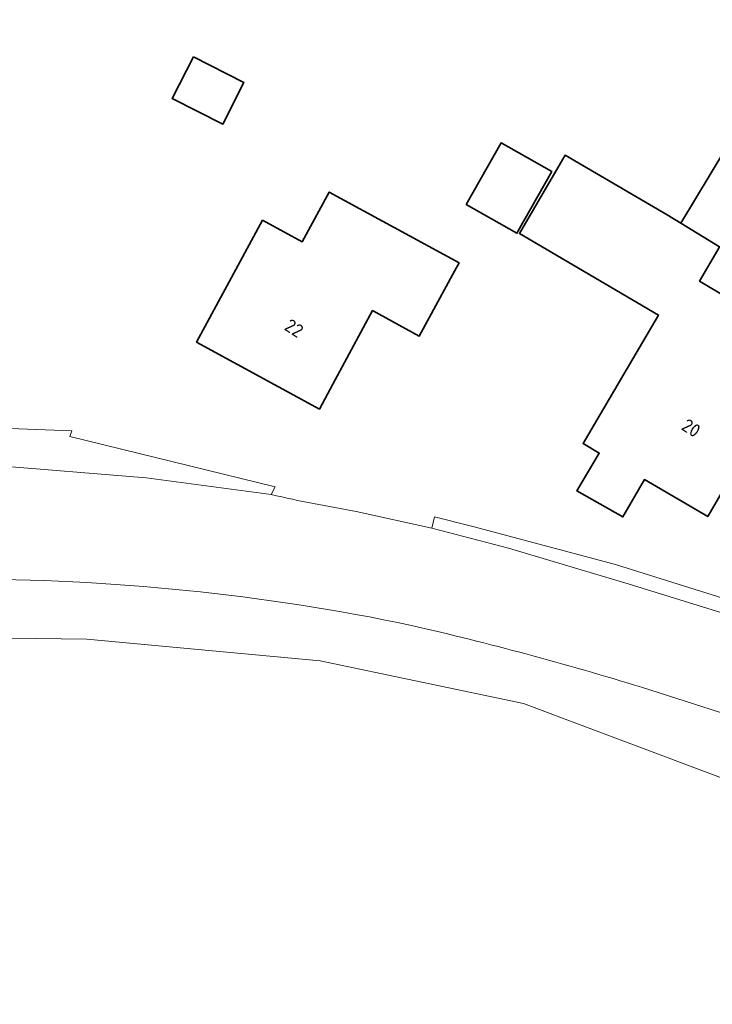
# Model space of a CAD drawing. Extents: x 184422 to 188298, y 343471 to 350189.
# Tile 348 of 513: x 186790 to 186837, y 348608 to 348675. Entities that reach past the tile are written whole.
import ezdxf
from ezdxf.enums import TextEntityAlignment as Align

# ---------------------------------------------------------------- set-up
doc = ezdxf.new("R2010")
doc.units = 0
for name, color, linetype, lineweight in [('B-WA-GR-BOUWLAND-GV', 252, 'Continuous', 13), ('B-WA-OG-TERREIN_ERF-GV', 252, 'Continuous', 18), ('B-WA-OG-WEG-GV', 252, 'Continuous', 18), ('B-WA-VH-VERHARDING_ASFALT-GV', 252, 'Continuous', 18), ('B-WA-VH-VERHARDING_STRAATBAKSTEEN-GV', 252, 'Continuous', 18), ('B-WE-OG-BEBOUWING-GV', 250, 'Continuous', 35), ('B-WE-OG-BEBOUWING-T18', 10, 'Continuous', 18)]:
    doc.layers.add(name, color=color, linetype=linetype, lineweight=lineweight)
doc.styles.add('NLCS-ISO-M500-T18', font='NLCS-ISO.ttf', dxfattribs={"height": 0.9})

msp = doc.modelspace()

# ---------------------------------------------------------------- linework, layer by layer
at = {"layer": 'B-WA-GR-BOUWLAND-GV', "flags": 128}
msp.add_lwpolyline([(186887.541, 348595.709), (186877.084, 348608.488), (186871.728, 348610.557), (186868.278, 348611.676), (186856.434, 348615.951), (186850.683, 348618.026), (186842.237, 348621.685), (186840.3, 348622.524), (186824.119, 348628.609), (186810.309, 348631.507), (186794.486, 348632.975), (186785.761, 348633.071), (186774.748, 348632.843), (186766.812, 348631.666), (186763.16, 348631.348), (186760.144, 348629.919), (186758.418, 348625.474), (186757.922, 348622.299), (186757.604, 348616.267), (186758.001, 348610.393), (186758.001, 348606.98)], dxfattribs=at)
msp.add_lwpolyline([(186887.541, 348595.709), (186877.084, 348608.488), (186871.728, 348610.557), (186868.278, 348611.676), (186856.434, 348615.951), (186850.683, 348618.026), (186842.237, 348621.685), (186840.3, 348622.524), (186824.119, 348628.609), (186810.309, 348631.507), (186794.486, 348632.975), (186785.761, 348633.071), (186774.748, 348632.843), (186766.812, 348631.666), (186763.16, 348631.348), (186760.144, 348629.919), (186758.418, 348625.474), (186757.922, 348622.299), (186757.604, 348616.267), (186758.001, 348610.393), (186758.001, 348606.98)], dxfattribs=at)
msp.add_lwpolyline([(186887.541, 348595.709), (186877.084, 348608.488), (186871.728, 348610.557), (186868.278, 348611.676), (186856.434, 348615.951), (186850.683, 348618.026), (186842.237, 348621.685), (186840.3, 348622.524), (186824.119, 348628.609), (186810.309, 348631.507), (186794.486, 348632.975), (186785.761, 348633.071), (186774.748, 348632.843), (186766.812, 348631.666), (186763.16, 348631.348), (186760.144, 348629.919), (186758.418, 348625.474), (186757.922, 348622.299), (186757.604, 348616.267), (186758.001, 348610.393), (186758.001, 348606.98)], dxfattribs=at)
at = {"layer": 'B-WA-OG-TERREIN_ERF-GV', "flags": 128}
for points in [[(186812.748, 348641.644), (186817.903, 348640.499), (186818.076, 348641.28), (186820.683, 348640.608), (186830.362, 348638.036), (186839.227, 348635.251), (186841.673, 348636.33), (186843.636, 348639.667), (186847.356, 348645.991), (186857.949, 348663.674), (186857.907, 348663.7), (186870.801, 348685.675), (186879.821, 348700.919), (186899.367, 348733.953)], [(186812.748, 348641.644), (186817.903, 348640.499), (186818.076, 348641.28), (186820.683, 348640.608), (186830.362, 348638.036), (186839.227, 348635.251), (186841.673, 348636.33), (186843.636, 348639.667), (186847.356, 348645.991), (186857.949, 348663.674), (186857.907, 348663.7), (186870.801, 348685.675), (186879.821, 348700.919), (186899.367, 348733.953)], [(186812.748, 348641.644), (186817.903, 348640.499), (186818.076, 348641.28), (186820.683, 348640.608), (186830.362, 348638.036), (186839.227, 348635.251), (186841.673, 348636.33), (186843.636, 348639.667), (186847.356, 348645.991), (186857.949, 348663.674), (186857.907, 348663.7), (186870.801, 348685.675), (186879.821, 348700.919), (186899.367, 348733.953)], [(186840.654, 348648.208), (186836.617, 348641.289), (186832.336, 348643.8), (186830.86, 348641.27), (186827.734, 348643.032), (186829.26, 348645.603), (186828.159, 348646.249), (186830.688, 348650.562), (186833.271, 348654.967), (186823.834, 348660.501), (186826.792, 348665.545), (186826.952, 348665.818), (186833.856, 348661.77), (186834.791, 348661.213), (186838.841, 348667.913)], [(186840.654, 348648.208), (186836.617, 348641.289), (186832.336, 348643.8), (186830.86, 348641.27), (186827.734, 348643.032), (186829.26, 348645.603), (186828.159, 348646.249), (186830.688, 348650.562), (186833.271, 348654.967), (186823.834, 348660.501), (186826.792, 348665.545), (186826.952, 348665.818), (186833.856, 348661.77), (186834.791, 348661.213), (186838.841, 348667.913)], [(186840.654, 348648.208), (186836.617, 348641.289), (186832.336, 348643.8), (186830.86, 348641.27), (186827.734, 348643.032), (186829.26, 348645.603), (186828.159, 348646.249), (186830.688, 348650.562), (186833.271, 348654.967), (186823.834, 348660.501), (186826.792, 348665.545), (186826.952, 348665.818), (186833.856, 348661.77), (186834.791, 348661.213), (186838.841, 348667.913)], [(186763.496, 348666.191), (186763.29, 348665.4), (186763.111, 348664.82), (186772.283, 348657.98), (186785.658, 348648.006), (186785.632, 348647.398), (186793.452, 348647.113), (186793.335, 348646.73), (186807.265, 348643.301), (186806.997, 348642.78)], [(186763.496, 348666.191), (186763.29, 348665.4), (186763.111, 348664.82), (186772.283, 348657.98), (186785.658, 348648.006), (186785.632, 348647.398), (186793.452, 348647.113), (186793.335, 348646.73), (186807.265, 348643.301), (186806.997, 348642.78)], [(186763.496, 348666.191), (186763.29, 348665.4), (186763.111, 348664.82), (186772.283, 348657.98), (186785.658, 348648.006), (186785.632, 348647.398), (186793.452, 348647.113), (186793.335, 348646.73), (186807.265, 348643.301), (186806.997, 348642.78)], [(186837.31, 348659.396), (186836.059, 348657.262), (186837.389, 348656.483)], [(186837.31, 348659.396), (186836.059, 348657.262), (186837.389, 348656.483)], [(186837.31, 348659.396), (186836.059, 348657.262), (186837.389, 348656.483)]]:
    msp.add_lwpolyline(points, dxfattribs=at)
msp.add_lwpolyline([(186804.302, 348657.522), (186806.411, 348661.401), (186809.097, 348659.939), (186810.932, 348663.312), (186819.744, 348658.517), (186819.428, 348657.937), (186817.038, 348653.545), (186813.875, 348655.266), (186811.172, 348650.271), (186810.263, 348648.59), (186801.914, 348653.129)], close=True, dxfattribs=at)
msp.add_lwpolyline([(186804.302, 348657.522), (186806.411, 348661.401), (186809.097, 348659.939), (186810.932, 348663.312), (186819.744, 348658.517), (186819.428, 348657.937), (186817.038, 348653.545), (186813.875, 348655.266), (186811.172, 348650.271), (186810.263, 348648.59), (186801.914, 348653.129)], close=True, dxfattribs=at)
msp.add_lwpolyline([(186804.302, 348657.522), (186806.411, 348661.401), (186809.097, 348659.939), (186810.932, 348663.312), (186819.744, 348658.517), (186819.428, 348657.937), (186817.038, 348653.545), (186813.875, 348655.266), (186811.172, 348650.271), (186810.263, 348648.59), (186801.914, 348653.129)], close=True, dxfattribs=at)
at = {"layer": 'B-WA-OG-TERREIN_ERF-GV'}
msp.add_lwpolyline([(186806.997, 348642.78, 0.013549), (186812.748, 348641.644)], format="xyb", dxfattribs=at)
msp.add_lwpolyline([(186806.997, 348642.78, 0.013549), (186812.748, 348641.644)], format="xyb", dxfattribs=at)
msp.add_lwpolyline([(186806.997, 348642.78, 0.013549), (186812.748, 348641.644)], format="xyb", dxfattribs=at)
at = {"layer": 'B-WA-OG-WEG-GV'}
for points in [[(186816.503, 348633.907, 0.052454), (186785.791, 348637.04)], [(186816.503, 348633.907, 0.052454), (186785.791, 348637.04)], [(186816.503, 348633.907, 0.052454), (186785.791, 348637.04)], [(186832.127, 348629.705, 0.018171), (186816.503, 348633.907)], [(186832.127, 348629.705, 0.018171), (186816.503, 348633.907)], [(186832.127, 348629.705, 0.018171), (186816.503, 348633.907)]]:
    msp.add_lwpolyline(points, format="xyb", dxfattribs=at)
at = {"layer": 'B-WA-OG-WEG-GV', "flags": 128}
msp.add_lwpolyline([(186790.226, 348508.885), (186773.545, 348550.531), (186768.717, 348562.768), (186764.719, 348575.51), (186759.575, 348595.17), (186758.001, 348606.98), (186758.001, 348610.393), (186757.604, 348616.267), (186757.922, 348622.299), (186758.418, 348625.474), (186760.144, 348629.919), (186763.16, 348631.348), (186766.812, 348631.666), (186774.748, 348632.843), (186785.761, 348633.071), (186794.486, 348632.975), (186810.309, 348631.507), (186824.119, 348628.609), (186840.3, 348622.524), (186842.237, 348621.685), (186842.885, 348623.181), (186839.802, 348627.252), (186832.127, 348629.705)], dxfattribs=at)
msp.add_lwpolyline([(186790.226, 348508.885), (186773.545, 348550.531), (186768.717, 348562.768), (186764.719, 348575.51), (186759.575, 348595.17), (186758.001, 348606.98), (186758.001, 348610.393), (186757.604, 348616.267), (186757.922, 348622.299), (186758.418, 348625.474), (186760.144, 348629.919), (186763.16, 348631.348), (186766.812, 348631.666), (186774.748, 348632.843), (186785.761, 348633.071), (186794.486, 348632.975), (186810.309, 348631.507), (186824.119, 348628.609), (186840.3, 348622.524), (186842.237, 348621.685), (186842.885, 348623.181), (186839.802, 348627.252), (186832.127, 348629.705)], dxfattribs=at)
msp.add_lwpolyline([(186790.226, 348508.885), (186773.545, 348550.531), (186768.717, 348562.768), (186764.719, 348575.51), (186759.575, 348595.17), (186758.001, 348606.98), (186758.001, 348610.393), (186757.604, 348616.267), (186757.922, 348622.299), (186758.418, 348625.474), (186760.144, 348629.919), (186763.16, 348631.348), (186766.812, 348631.666), (186774.748, 348632.843), (186785.761, 348633.071), (186794.486, 348632.975), (186810.309, 348631.507), (186824.119, 348628.609), (186840.3, 348622.524), (186842.237, 348621.685), (186842.885, 348623.181), (186839.802, 348627.252), (186832.127, 348629.705)], dxfattribs=at)
at = {"layer": 'B-WA-VH-VERHARDING_ASFALT-GV', "flags": 128}
for points in [[(186806.997, 348642.78), (186798.518, 348643.926), (186787.963, 348644.777), (186778.086, 348644.729), (186773.724, 348644.564), (186773.719, 348636.998), (186774.914, 348637.043), (186774.981, 348636.606), (186780.134, 348636.835), (186785.791, 348637.04)], [(186806.997, 348642.78), (186798.518, 348643.926), (186787.963, 348644.777), (186778.086, 348644.729), (186773.724, 348644.564), (186773.719, 348636.998), (186774.914, 348637.043), (186774.981, 348636.606), (186780.134, 348636.835), (186785.791, 348637.04)], [(186806.997, 348642.78), (186798.518, 348643.926), (186787.963, 348644.777), (186778.086, 348644.729), (186773.724, 348644.564), (186773.719, 348636.998), (186774.914, 348637.043), (186774.981, 348636.606), (186780.134, 348636.835), (186785.791, 348637.04)], [(186839.761, 348634.081), (186831.221, 348636.714), (186823.091, 348639.136), (186817.903, 348640.499), (186812.748, 348641.644)], [(186839.761, 348634.081), (186831.221, 348636.714), (186823.091, 348639.136), (186817.903, 348640.499), (186812.748, 348641.644)], [(186839.761, 348634.081), (186831.221, 348636.714), (186823.091, 348639.136), (186817.903, 348640.499), (186812.748, 348641.644)], [(186832.127, 348629.705), (186839.802, 348627.252), (186839.941, 348627.699), (186843.624, 348626.602), (186846.499, 348631.384), (186839.584, 348633.624), (186839.761, 348634.081)], [(186832.127, 348629.705), (186839.802, 348627.252), (186839.941, 348627.699), (186843.624, 348626.602), (186846.499, 348631.384), (186839.584, 348633.624), (186839.761, 348634.081)], [(186832.127, 348629.705), (186839.802, 348627.252), (186839.941, 348627.699), (186843.624, 348626.602), (186846.499, 348631.384), (186839.584, 348633.624), (186839.761, 348634.081)]]:
    msp.add_lwpolyline(points, dxfattribs=at)
at = {"layer": 'B-WA-VH-VERHARDING_ASFALT-GV'}
for points in [[(186812.748, 348641.644, -0.013549), (186806.997, 348642.78)], [(186812.748, 348641.644, -0.013549), (186806.997, 348642.78)], [(186812.748, 348641.644, -0.013549), (186806.997, 348642.78)], [(186785.791, 348637.04, -0.052454), (186816.503, 348633.907)], [(186785.791, 348637.04, -0.052454), (186816.503, 348633.907)], [(186785.791, 348637.04, -0.052454), (186816.503, 348633.907)], [(186816.503, 348633.907, -0.018171), (186832.127, 348629.705)], [(186816.503, 348633.907, -0.018171), (186832.127, 348629.705)], [(186816.503, 348633.907, -0.018171), (186832.127, 348629.705)]]:
    msp.add_lwpolyline(points, format="xyb", dxfattribs=at)
at = {"layer": 'B-WA-VH-VERHARDING_STRAATBAKSTEEN-GV', "flags": 128}
for points in [[(186776.632, 348645.655), (186770.413, 348645.503), (186770.487, 348644.441), (186773.724, 348644.564), (186778.086, 348644.729), (186787.963, 348644.777), (186798.518, 348643.926), (186806.997, 348642.78), (186807.265, 348643.301), (186793.335, 348646.73), (186793.452, 348647.113), (186785.632, 348647.398), (186785.542, 348645.785)], [(186776.632, 348645.655), (186770.413, 348645.503), (186770.487, 348644.441), (186773.724, 348644.564), (186778.086, 348644.729), (186787.963, 348644.777), (186798.518, 348643.926), (186806.997, 348642.78), (186807.265, 348643.301), (186793.335, 348646.73), (186793.452, 348647.113), (186785.632, 348647.398), (186785.542, 348645.785)], [(186776.632, 348645.655), (186770.413, 348645.503), (186770.487, 348644.441), (186773.724, 348644.564), (186778.086, 348644.729), (186787.963, 348644.777), (186798.518, 348643.926), (186806.997, 348642.78), (186807.265, 348643.301), (186793.335, 348646.73), (186793.452, 348647.113), (186785.632, 348647.398), (186785.542, 348645.785)], [(186843.317, 348635.832), (186845.035, 348638.768), (186843.636, 348639.667), (186841.673, 348636.33), (186839.227, 348635.251), (186830.362, 348638.036), (186820.683, 348640.608), (186818.076, 348641.28), (186817.903, 348640.499)], [(186843.317, 348635.832), (186845.035, 348638.768), (186843.636, 348639.667), (186841.673, 348636.33), (186839.227, 348635.251), (186830.362, 348638.036), (186820.683, 348640.608), (186818.076, 348641.28), (186817.903, 348640.499)], [(186843.317, 348635.832), (186845.035, 348638.768), (186843.636, 348639.667), (186841.673, 348636.33), (186839.227, 348635.251), (186830.362, 348638.036), (186820.683, 348640.608), (186818.076, 348641.28), (186817.903, 348640.499)], [(186817.903, 348640.499), (186823.091, 348639.136), (186831.221, 348636.714), (186839.761, 348634.081)], [(186817.903, 348640.499), (186823.091, 348639.136), (186831.221, 348636.714), (186839.761, 348634.081)], [(186817.903, 348640.499), (186823.091, 348639.136), (186831.221, 348636.714), (186839.761, 348634.081)]]:
    msp.add_lwpolyline(points, dxfattribs=at)
at = {"layer": 'B-WE-OG-BEBOUWING-GV', "flags": 128}
for points in [[(186801.718, 348672.485), (186800.281, 348669.661), (186803.709, 348667.916), (186805.146, 348670.74)], [(186801.718, 348672.485), (186800.281, 348669.661), (186803.709, 348667.916), (186805.146, 348670.74)], [(186801.718, 348672.485), (186800.281, 348669.661), (186803.709, 348667.916), (186805.146, 348670.74)], [(186834.791, 348661.213), (186837.425, 348659.593), (186838.309, 348659.071), (186842.614, 348656.528), (186844.552, 348659.809), (186846.702, 348658.531), (186850.586, 348665.175), (186846.269, 348667.698), (186841.792, 348670.314), (186839.958, 348667.279), (186838.841, 348667.913)], [(186834.791, 348661.213), (186837.425, 348659.593), (186838.309, 348659.071), (186842.614, 348656.528), (186844.552, 348659.809), (186846.702, 348658.531), (186850.586, 348665.175), (186846.269, 348667.698), (186841.792, 348670.314), (186839.958, 348667.279), (186838.841, 348667.913)], [(186834.791, 348661.213), (186837.425, 348659.593), (186838.309, 348659.071), (186842.614, 348656.528), (186844.552, 348659.809), (186846.702, 348658.531), (186850.586, 348665.175), (186846.269, 348667.698), (186841.792, 348670.314), (186839.958, 348667.279), (186838.841, 348667.913)], [(186820.219, 348662.478), (186823.663, 348660.523), (186826.035, 348664.699), (186822.591, 348666.655)], [(186820.219, 348662.478), (186823.663, 348660.523), (186826.035, 348664.699), (186822.591, 348666.655)], [(186820.219, 348662.478), (186823.663, 348660.523), (186826.035, 348664.699), (186822.591, 348666.655)], [(186837.425, 348659.593), (186834.791, 348661.213), (186833.856, 348661.77), (186826.952, 348665.818), (186826.792, 348665.545), (186823.834, 348660.501), (186833.271, 348654.967), (186830.688, 348650.562), (186828.159, 348646.249), (186829.26, 348645.603), (186827.734, 348643.032), (186830.86, 348641.27), (186832.336, 348643.8), (186836.617, 348641.289), (186840.654, 348648.208), (186838.926, 348649.216), (186841.703, 348653.956), (186837.389, 348656.483), (186836.059, 348657.262), (186837.31, 348659.396)], [(186837.425, 348659.593), (186834.791, 348661.213), (186833.856, 348661.77), (186826.952, 348665.818), (186826.792, 348665.545), (186823.834, 348660.501), (186833.271, 348654.967), (186830.688, 348650.562), (186828.159, 348646.249), (186829.26, 348645.603), (186827.734, 348643.032), (186830.86, 348641.27), (186832.336, 348643.8), (186836.617, 348641.289), (186840.654, 348648.208), (186838.926, 348649.216), (186841.703, 348653.956), (186837.389, 348656.483), (186836.059, 348657.262), (186837.31, 348659.396)], [(186837.425, 348659.593), (186834.791, 348661.213), (186833.856, 348661.77), (186826.952, 348665.818), (186826.792, 348665.545), (186823.834, 348660.501), (186833.271, 348654.967), (186830.688, 348650.562), (186828.159, 348646.249), (186829.26, 348645.603), (186827.734, 348643.032), (186830.86, 348641.27), (186832.336, 348643.8), (186836.617, 348641.289), (186840.654, 348648.208), (186838.926, 348649.216), (186841.703, 348653.956), (186837.389, 348656.483), (186836.059, 348657.262), (186837.31, 348659.396)], [(186801.914, 348653.129), (186810.263, 348648.59), (186811.172, 348650.271), (186813.875, 348655.266), (186817.038, 348653.545), (186819.428, 348657.937), (186819.744, 348658.517), (186810.932, 348663.312), (186809.097, 348659.939), (186806.411, 348661.401), (186804.302, 348657.522)], [(186801.914, 348653.129), (186810.263, 348648.59), (186811.172, 348650.271), (186813.875, 348655.266), (186817.038, 348653.545), (186819.428, 348657.937), (186819.744, 348658.517), (186810.932, 348663.312), (186809.097, 348659.939), (186806.411, 348661.401), (186804.302, 348657.522)], [(186801.914, 348653.129), (186810.263, 348648.59), (186811.172, 348650.271), (186813.875, 348655.266), (186817.038, 348653.545), (186819.428, 348657.937), (186819.744, 348658.517), (186810.932, 348663.312), (186809.097, 348659.939), (186806.411, 348661.401), (186804.302, 348657.522)]]:
    msp.add_lwpolyline(points, close=True, dxfattribs=at)

# ---------------------------------------------------------------- texts
at = {"layer": 'B-WE-OG-BEBOUWING-T18', "style": 'NLCS-ISO-M500-T18'}
for s, p in [('22', (186808.546, 348654.077)), ('22', (186808.546, 348654.077)), ('22', (186808.546, 348654.077)), ('20', (186835.494, 348647.302)), ('20', (186835.494, 348647.302)), ('20', (186835.494, 348647.302))]:
    msp.add_text(s, height=0.9, rotation=327.1, dxfattribs=at).set_placement(p, align=Align.MIDDLE)

doc.saveas('drawing.dxf')
